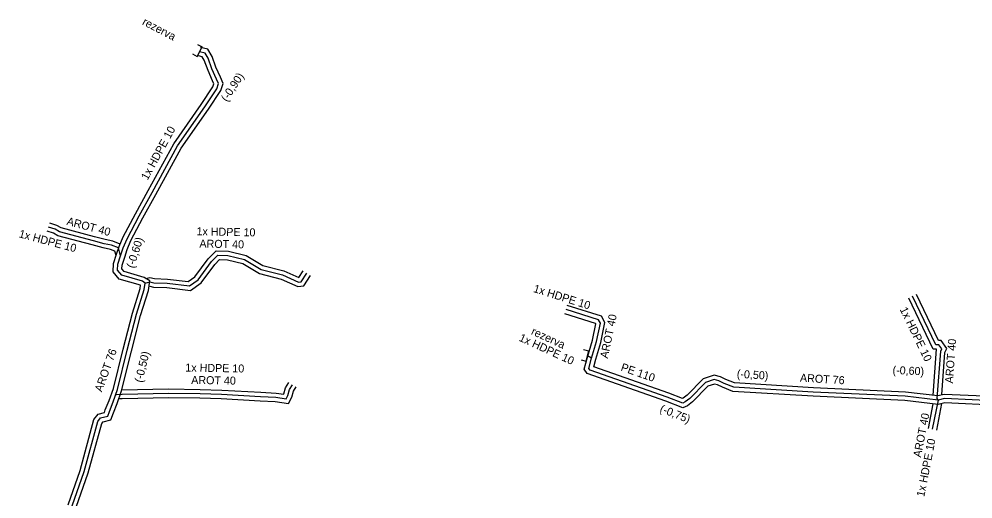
# Model space of a CAD drawing. Extents: x -651943 to -618711, y -1138561 to -1100552.
# Drawn here: x -635010.6 to -634921.2, y -1115370.8 to -1115325.9 of the extents above; entities that cross this region are included whole.
import ezdxf

# ---------------------------------------------------------------- set-up
doc = ezdxf.new("R2010")
doc.units = 0
for name, color, linetype in [('KT optika', 7, 'Continuous'), ('KT trasa', 7, 'Continuous'), ('KT zařízení', 7, 'Continuous')]:
    doc.layers.add(name, color=color, linetype=linetype)

# ---------------------------------------------------------------- blocks, each defined once
blk = doc.blocks.new('TVREZ')
at = {"layer": 'KT zařízení'}
for p, q in [((-0.05, 0.05), (0, 0.05)), ((0, -0.05), (0, 0.05)), ((-0.05, -0.05), (0, -0.05))]:
    blk.add_line(p, q, dxfattribs=at)

msp = doc.modelspace()

# ---------------------------------------------------------------- linework, layer by layer
at = {"layer": 'KT optika'}
for points in [[(-635005.621, -1115371.475), (-635004.492, -1115368.26), (-635003.213, -1115363.566), (-635002.958, -1115363.228), (-635002.295, -1115363.082), (-635002.14, -1115362.62), (-635001.79, -1115361.74), (-635001.37, -1115360.58), (-635000.46, -1115356.89), (-634999.59, -1115353.53), (-634998.87, -1115351.2), (-634998.77, -1115350.6), (-634999.04, -1115350.44), (-635000.98, -1115349.88), (-635001.37, -1115349.41), (-635001.34, -1115348.85), (-635001.08, -1115348.04), (-635000.83, -1115347.31), (-635000.48, -1115346.45), (-634999.351, -1115344.306), (-634998.136, -1115342.121), (-634995.76, -1115337.77), (-634993.19, -1115334.11), (-634992.07, -1115332.41), (-634991.91, -1115331.93), (-634992.09, -1115331.5), (-634992.52, -1115330.55), (-634992.879, -1115329.557), (-634993.172, -1115329.065), (-634993.68, -1115328.94)], [(-635001.08, -1115348.04), (-635001.28, -1115347.32), (-635001.93, -1115347.07), (-635002.62, -1115346.93), (-635003.63, -1115346.65), (-635006.81, -1115345.8), (-635007.22, -1115345.57), (-635007.848, -1115345.378)], [(-634996.72, -1115350.63), (-634994.63, -1115350.88), (-634993.83, -1115350.3), (-634992.57, -1115348.59)], [(-634992.57, -1115348.59), (-634991.98, -1115348), (-634991.02, -1115348.02), (-634989.47, -1115348.39), (-634987.92, -1115349.33), (-634985.92, -1115349.85), (-634984.4, -1115350.51), (-634984.15, -1115350.49), (-634983.63, -1115349.68)], [(-634998.77, -1115350.6), (-634998.34, -1115350.5), (-634997.96, -1115350.59), (-634996.72, -1115350.63)], [(-634924.39, -1115356.39), (-634924.67, -1115356.39), (-634926.861, -1115351.838)], [(-634956.94, -1115357.637), (-634956.471, -1115356.063), (-634956.119, -1115354.373), (-634956.295, -1115354.049), (-634959.342, -1115353.089)], [(-634924.481, -1115361.561), (-634924.56, -1115361.4), (-634924.23, -1115356.99), (-634924.12, -1115356.76), (-634924.39, -1115356.39)], [(-634949.85, -1115361.28), (-634957.094, -1115358.752), (-634957.196, -1115358.6), (-634956.94, -1115357.637), (-634957.33, -1115357.43)], [(-635001.542, -1115361.054), (-635001.47, -1115361.04), (-635000.95, -1115361.01), (-634996.58, -1115360.91), (-634993.64, -1115360.96), (-634991.63, -1115361.02), (-634987.97, -1115361.22), (-634986.55, -1115361.3), (-634985.57, -1115361.44), (-634985.405, -1115361.132), (-634985.246, -1115360.574), (-634984.979, -1115360.122)], [(-634904.87, -1115382.41), (-634904.27, -1115379.87), (-634903.68, -1115375.73), (-634902.9, -1115369.94), (-634903.76, -1115368.56), (-634905.35, -1115367.34), (-634910.576, -1115362.887), (-634915.94, -1115361.66), (-634918.68, -1115361.67), (-634923.863, -1115361.427), (-634924.481, -1115361.561), (-634927.55, -1115361.21), (-634936.17, -1115360.81), (-634943.63, -1115360.35), (-634944.52, -1115360), (-634945.01, -1115359.75), (-634945.45, -1115359.64), (-634946.26, -1115359.92), (-634947.74, -1115361.42), (-634948.17, -1115361.74), (-634948.41, -1115361.85), (-634949.85, -1115361.28)], [(-634924.481, -1115361.561), (-634925.017, -1115364.291)]]:
    msp.add_lwpolyline(points, dxfattribs=at)
at = {"layer": 'KT trasa'}
for points in [[(-635005.621, -1115371.475), (-635004.492, -1115368.26), (-635003.213, -1115363.566), (-635002.958, -1115363.228), (-635002.295, -1115363.082), (-635002.14, -1115362.62), (-635001.79, -1115361.74), (-635001.37, -1115360.58), (-635000.46, -1115356.89), (-634999.59, -1115353.53), (-634998.87, -1115351.2), (-634998.77, -1115350.6), (-634999.04, -1115350.44), (-635000.98, -1115349.88), (-635001.37, -1115349.41), (-635001.34, -1115348.85), (-635001.08, -1115348.04), (-635000.83, -1115347.31), (-635000.48, -1115346.45), (-634999.351, -1115344.306), (-634998.136, -1115342.121), (-634995.76, -1115337.77), (-634993.19, -1115334.11), (-634992.07, -1115332.41), (-634991.91, -1115331.93), (-634992.09, -1115331.5), (-634992.52, -1115330.55), (-634992.879, -1115329.557), (-634993.172, -1115329.065), (-634993.68, -1115328.94)], [(-635001.08, -1115348.04), (-635001.28, -1115347.32), (-635001.93, -1115347.07), (-635002.62, -1115346.93), (-635003.63, -1115346.65), (-635006.81, -1115345.8), (-635007.22, -1115345.57), (-635007.848, -1115345.378)], [(-634996.72, -1115350.63), (-634994.63, -1115350.88), (-634993.83, -1115350.3), (-634992.57, -1115348.59)], [(-634992.57, -1115348.59), (-634991.98, -1115348), (-634991.02, -1115348.02), (-634989.47, -1115348.39), (-634987.92, -1115349.33), (-634985.92, -1115349.85), (-634984.4, -1115350.51), (-634984.15, -1115350.49), (-634983.63, -1115349.68)], [(-634998.77, -1115350.6), (-634998.34, -1115350.5), (-634997.96, -1115350.59), (-634996.72, -1115350.63)], [(-634924.39, -1115356.39), (-634924.67, -1115356.39), (-634926.861, -1115351.838)], [(-634956.94, -1115357.637), (-634956.471, -1115356.063), (-634956.119, -1115354.373), (-634956.295, -1115354.049), (-634959.342, -1115353.089)], [(-634924.481, -1115361.561), (-634924.56, -1115361.4), (-634924.23, -1115356.99), (-634924.12, -1115356.76), (-634924.39, -1115356.39)], [(-634949.85, -1115361.28), (-634957.094, -1115358.752), (-634957.196, -1115358.6), (-634956.94, -1115357.637), (-634957.33, -1115357.43)], [(-635001.542, -1115361.054), (-635001.47, -1115361.04), (-635000.95, -1115361.01), (-634996.58, -1115360.91), (-634993.64, -1115360.96), (-634991.63, -1115361.02), (-634987.97, -1115361.22), (-634986.55, -1115361.3), (-634985.57, -1115361.44), (-634985.405, -1115361.132), (-634985.246, -1115360.574), (-634984.979, -1115360.122)], [(-634904.87, -1115382.41), (-634904.27, -1115379.87), (-634903.68, -1115375.73), (-634902.9, -1115369.94), (-634903.76, -1115368.56), (-634905.35, -1115367.34), (-634910.576, -1115362.887), (-634915.94, -1115361.66), (-634918.68, -1115361.67), (-634923.863, -1115361.427), (-634924.481, -1115361.561), (-634927.55, -1115361.21), (-634936.17, -1115360.81), (-634943.63, -1115360.35), (-634944.52, -1115360), (-634945.01, -1115359.75), (-634945.45, -1115359.64), (-634946.26, -1115359.92), (-634947.74, -1115361.42), (-634948.17, -1115361.74), (-634948.41, -1115361.85), (-634949.85, -1115361.28)], [(-634924.481, -1115361.561), (-634925.017, -1115364.291)]]:
    msp.add_lwpolyline(points, dxfattribs=at)
at = {"layer": 'KT zařízení'}
for points in [[(-635005.238, -1115371.591), (-635004.11, -1115368.379), (-635002.847, -1115363.745), (-635002.728, -1115363.587), (-635001.988, -1115363.424), (-635001.764, -1115362.758), (-635001.416, -1115361.882), (-635000.987, -1115360.696), (-635000.072, -1115356.988), (-634999.205, -1115353.639), (-634998.48, -1115351.292), (-634998.33, -1115350.396), (-634998.88, -1115350.07), (-635000.751, -1115349.53), (-635000.962, -1115349.275), (-635000.943, -1115348.923), (-635000.7, -1115348.166), (-635000.455, -1115347.45), (-635000.117, -1115346.619), (-634998.999, -1115344.496), (-634997.786, -1115342.314), (-634995.42, -1115337.981), (-634992.859, -1115334.335), (-634991.707, -1115332.586), (-634991.483, -1115331.914), (-634991.723, -1115331.34), (-634992.149, -1115330.399), (-634992.516, -1115329.385), (-634992.914, -1115328.717), (-634993.584, -1115328.552)], [(-635006.004, -1115371.359), (-635004.874, -1115368.141), (-635003.579, -1115363.387), (-635003.188, -1115362.869), (-635002.602, -1115362.74), (-635002.516, -1115362.482), (-635002.164, -1115361.598), (-635001.753, -1115360.464), (-635000.848, -1115356.792), (-634999.975, -1115353.421), (-634999.26, -1115351.108), (-634999.21, -1115350.807), (-635001.209, -1115350.23), (-635001.778, -1115349.545), (-635001.737, -1115348.777), (-635001.46, -1115347.914), (-635001.205, -1115347.17), (-635000.843, -1115346.281), (-634999.703, -1115344.116), (-634998.486, -1115341.928), (-634996.1, -1115337.559), (-634993.521, -1115333.885), (-634992.433, -1115332.234), (-634992.337, -1115331.946), (-634992.457, -1115331.66), (-634992.891, -1115330.701), (-634993.242, -1115329.729), (-634993.43, -1115329.413), (-634993.776, -1115329.328)], [(-635001.117, -1115346.954), (-635001.818, -1115346.685), (-635002.527, -1115346.541), (-635003.525, -1115346.264), (-635006.658, -1115345.427), (-635007.062, -1115345.2), (-635007.731, -1115344.995)], [(-635001.497, -1115348.031), (-635001.612, -1115347.621), (-635002.042, -1115347.455), (-635002.713, -1115347.319), (-635003.735, -1115347.036), (-635006.962, -1115346.173), (-635007.378, -1115345.94), (-635007.965, -1115345.761)], [(-634992.872, -1115348.326), (-634992.142, -1115347.597), (-634990.969, -1115347.621), (-634989.316, -1115348.015), (-634987.763, -1115348.958), (-634985.789, -1115349.471), (-634984.367, -1115350.088), (-634983.967, -1115349.464)], [(-634996.694, -1115350.23), (-634994.738, -1115350.464), (-634994.115, -1115350.013), (-634992.872, -1115348.326)], [(-634992.267, -1115348.853), (-634991.818, -1115348.403), (-634991.071, -1115348.419), (-634989.624, -1115348.765), (-634988.077, -1115349.702), (-634986.051, -1115350.229), (-634984.468, -1115350.917), (-634983.92, -1115350.873), (-634983.293, -1115349.896)], [(-634996.747, -1115351.03), (-634994.522, -1115351.296), (-634993.545, -1115350.587), (-634992.267, -1115348.853)], [(-634998.705, -1115350.174), (-634998.339, -1115350.089), (-634997.907, -1115350.192), (-634996.694, -1115350.23)], [(-634998.419, -1115350.929), (-634998.341, -1115350.911), (-634998.013, -1115350.988), (-634996.747, -1115351.03)], [(-634924.616, -1115356.79), (-634924.921, -1115356.79), (-634927.221, -1115352.011)], [(-634924.187, -1115355.99), (-634924.419, -1115355.99), (-634926.501, -1115351.665)], [(-634956.554, -1115357.74), (-634956.083, -1115356.161), (-634955.697, -1115354.311), (-634956.021, -1115353.716), (-634959.222, -1115352.707)], [(-634957.327, -1115357.536), (-634956.859, -1115355.965), (-634956.541, -1115354.435), (-634956.569, -1115354.382), (-634959.462, -1115353.471)], [(-634924.939, -1115361.106), (-634924.616, -1115356.79)], [(-634924.135, -1115361.077), (-634923.837, -1115357.095), (-634923.656, -1115356.717), (-634924.187, -1115355.99)], [(-634949.99, -1115361.655), (-634957.352, -1115359.086), (-634957.629, -1115358.672), (-634957.327, -1115357.536)], [(-634949.71, -1115360.905), (-634956.743, -1115358.451), (-634956.554, -1115357.74)], [(-634903.245, -1115368.63), (-634903.459, -1115368.287), (-634905.098, -1115367.029), (-634910.391, -1115362.519), (-634915.896, -1115361.26), (-634918.671, -1115361.27), (-634923.897, -1115361.025), (-634924.501, -1115361.156), (-634927.518, -1115360.811), (-634936.148, -1115360.411), (-634943.542, -1115359.955), (-634944.356, -1115359.635), (-634944.869, -1115359.373), (-634945.468, -1115359.223), (-634946.479, -1115359.572), (-634948.003, -1115361.117), (-634948.375, -1115361.394), (-634948.421, -1115361.415), (-634949.71, -1115360.905)], [(-635001.252, -1115361.428), (-635000.934, -1115361.41), (-634996.579, -1115361.31), (-634993.649, -1115361.36), (-634991.647, -1115361.42), (-634987.992, -1115361.619), (-634986.59, -1115361.698), (-634985.35, -1115361.876), (-634985.032, -1115361.283), (-634984.875, -1115360.733), (-634984.635, -1115360.325)], [(-635000.966, -1115360.61), (-634996.581, -1115360.51), (-634993.631, -1115360.56), (-634991.613, -1115360.62), (-634987.948, -1115360.821), (-634986.51, -1115360.902), (-634985.79, -1115361.004), (-634985.778, -1115360.981), (-634985.617, -1115360.415), (-634985.323, -1115359.919)], [(-634905.301, -1115382.496), (-634904.663, -1115379.796), (-634904.076, -1115375.675), (-634903.316, -1115370.029), (-634904.061, -1115368.833), (-634905.602, -1115367.651), (-634910.761, -1115363.255), (-634915.984, -1115362.06), (-634918.689, -1115362.07), (-634923.829, -1115361.829), (-634924.461, -1115361.966), (-634927.582, -1115361.609), (-634936.192, -1115361.209), (-634943.718, -1115360.745), (-634944.684, -1115360.365), (-634945.151, -1115360.127), (-634945.432, -1115360.057), (-634946.041, -1115360.268), (-634947.477, -1115361.723), (-634947.965, -1115362.086), (-634948.399, -1115362.285), (-634949.99, -1115361.655)], [(-634924.957, -1115361.909), (-634925.41, -1115364.214)], [(-634924.139, -1115361.896), (-634924.624, -1115364.368)]]:
    msp.add_lwpolyline(points, dxfattribs=at)

# ---------------------------------------------------------------- block references
for p, xscale, yscale, rotation in [((-634993.68, -1115328.94), 9.999996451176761, 9.999996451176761, -27.655451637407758), ((-634957.33, -1115357.43), 9.999981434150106, 9.999981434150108, -14.018383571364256)]:
    msp.add_blockref('TVREZ', p, dxfattribs=dict(at, xscale=xscale, yscale=yscale, rotation=rotation))

# ---------------------------------------------------------------- texts
for s, rotation, p in [('rezerva', 332.35886, (-634999.119, -1115326.368)), ('(-0,90)', 56.62862, (-634991.111, -1115333.687)), ('1x HDPE 10', 61.36015, (-634998.562, -1115341.024)), ('AROT 40', 345.04241, (-635006.188, -1115345.136)), ('1x HDPE 10', 345.04241, (-635010.673, -1115346.306)), ('1x HDPE 10', 358.82787, (-634993.975, -1115346.125)), ('(-0,60)', 72.20316, (-634999.847, -1115349.267)), ('AROT 40', 358.82787, (-634993.704, -1115347.276)), ('1x HDPE 10', 342.50442, (-634962.461, -1115351.429)), ('1x HDPE 10', 295.70557, (-634928.082, -1115353.061)), ('AROT 40', 78.2144, (-634955.43, -1115357.702)), ('rezerva', 335.29046, (-634962.67, -1115355.38)), ('1x HDPE 10', 335.29046, (-634963.813, -1115355.983)), ('AROT 40', 85.72015, (-634923.087, -1115360.018)), ('AROT 76', 70.07777, (-635002.846, -1115360.855)), ('(-0,50)', 76.15483, (-634999.064, -1115359.968)), ('1x HDPE 10', 359.02898, (-634995.02, -1115358.886)), ('PE 110', 340.76477, (-634954.268, -1115358.785)), ('(-0,60)', 357.35569, (-634928.754, -1115359.112)), ('AROT 40', 359.02898, (-634994.471, -1115360.046)), ('(-0,50)', 356.47094, (-634943.352, -1115359.466)), ('AROT 76', 356.47094, (-634937.431, -1115359.831)), ('(-0,75)', 338.39756, (-634950.619, -1115362.651)), ('AROT 40', 78.89201, (-634926.082, -1115366.97)), ('1x HDPE 10', 78.89201, (-634925.769, -1115370.668))]:
    msp.add_text(s, height=0.75, rotation=rotation, dxfattribs=at).set_placement(p)

doc.saveas('drawing.dxf')
